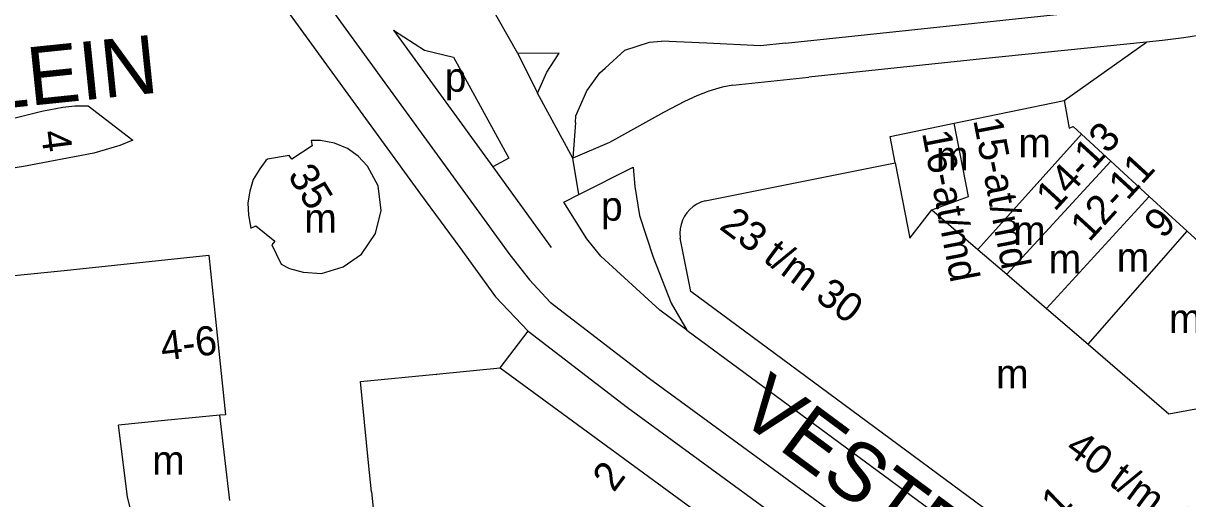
# Model space of a CAD drawing. Extents: x 160673 to 161924, y 382258 to 384145.
# Drawn here: x 161278.7 to 161438.4, y 383532.8 to 383598.1 of the extents above; entities that cross this region are included whole.
import ezdxf

# ---------------------------------------------------------------- set-up
doc = ezdxf.new("R2010")
doc.units = 0
for name, color, linetype in [('BLT_Basislijn', 7, 'Continuous'), ('BLT_Bebouwing', 7, 'Continuous'), ('BLT_Centroide', 7, 'Continuous'), ('BLT_Huisnummer', 7, 'Continuous'), ('BLT_Huisnummer_reeks', 7, 'Continuous'), ('BLT_Onderverdeling_panden', 7, 'Continuous'), ('BLT_Straatnaam_hoofdweg', 7, 'Continuous'), ('BLT_Vlakafsluiter', 7, 'Continuous')]:
    doc.layers.add(name, color=color, linetype=linetype)

msp = doc.modelspace()

# ---------------------------------------------------------------- linework, layer by layer
at = {"layer": 'BLT_Basislijn'}
for p, q in [((161329.44, 383597.16), (161343.06, 383578.4)), ((161383.24, 383595.38), (161379.79, 383595.01)), ((161376.02, 383589.61), (161386.43, 383590.69)), ((161354.88, 383574.61), (161354.04, 383579.59)), ((161354.88, 383574.61), (161362.33, 383578.36)), ((161344.07, 383550.79), (161347.91, 383555.85))]:
    msp.add_line(p, q, dxfattribs=at)
for points in [[(161278.94, 383699.04), (161292.63, 383653.07), (161296.77, 383639.9), (161298.71, 383634.83), (161302.21, 383627.46), (161305.14, 383622.29), (161309.05, 383616.38), (161345.39, 383566.33)], [(161304.59, 383614.06), (161304.94, 383613.53), (161333.17, 383574.65), (161338.53, 383567.31), (161343.43, 383560.57), (161347.91, 383555.85)], [(161383.24, 383595.38), (161400.08, 383597.15), (161419.07, 383599.14), (161423.16, 383599.57)], [(161457.75, 383600.87), (161454.96, 383599.96), (161452.16, 383599.12), (161449.33, 383598.36), (161446.48, 383597.68), (161443.62, 383597.08), (161440.74, 383596.55), (161437.84, 383596.11), (161434.94, 383595.74), (161432.73, 383595.52)], [(161329.44, 383597.16), (161333.69, 383594.42), (161337.67, 383593.45), (161345.28, 383579.56), (161343.06, 383578.4)], [(161358.49, 383591.95), (161361.18, 383594.39), (161364.58, 383595.51), (161366.22, 383595.64)], [(161372.45, 383595.35), (161366.22, 383595.64)], [(161379.79, 383595.01), (161372.45, 383595.35)], [(161432.73, 383595.52), (161410.25, 383593.23), (161386.43, 383590.69)], [(161352.18, 383593.97), (161346.52, 383593.96)], [(161346.52, 383593.96), (161349.19, 383588.52)], [(161349.19, 383588.52), (161350.48, 383591.36), (161352.18, 383593.97)], [(161354.41, 383584.47), (161354.48, 383585.4), (161355.95, 383588.81), (161357.77, 383591.3), (161358.49, 383591.95)], [(161376.02, 383589.61), (161374.55, 383589.31), (161372.69, 383588.77), (161371.05, 383588.15), (161369.39, 383587.36), (161366.51, 383585.86), (161359.09, 383581.73), (161354.04, 383579.59)], [(161354.41, 383584.47), (161354.04, 383579.59)], [(161343.06, 383578.4), (161351.1, 383567.34)], [(161362.33, 383578.36), (161362.57, 383575.67), (161363.18, 383571.7), (161365.06, 383565.99), (161367.56, 383559.66), (161369.68, 383555.99)], [(161369.68, 383555.99), (161366, 383558.71), (161357.9, 383566.14), (161355.96, 383568.5), (161352.81, 383573.55), (161354.88, 383574.61)], [(161345.39, 383566.33), (161348.12, 383562.88), (161350.96, 383559.81), (161364.55, 383549.36), (161422.89, 383506.67), (161423.67, 383506.07)], [(161347.91, 383555.85), (161361.55, 383545.36), (161419.89, 383502.67)], [(161369.68, 383555.99), (161425.66, 383514.72), (161432.94, 383511.55)]]:
    msp.add_lwpolyline(points, dxfattribs=at)
at = {"layer": 'BLT_Bebouwing'}
for p, q in [((161406.35, 383584.37), (161421.44, 383587.47)), ((161372.2, 383573.71), (161398.27, 383578.96)), ((161427.84, 383579.18), (161433.12, 383574.34)), ((161433.12, 383574.34), (161438.3, 383569.58)), ((161370.22, 383561.27), (161368.79, 383568.61)), ((161276.97, 383563.41), (161284.26, 383564.17)), ((161335.3, 383549.93), (161344.07, 383550.79)), ((161344.07, 383550.79), (161354.7, 383543.03)), ((161324.93, 383548.91), (161335.3, 383549.93)), ((161326.04, 383537.75), (161324.93, 383548.91)), ((161335.29, 383549.91), (161335.39, 383549.92)), ((161307.01, 383532.58), (161305.61, 383544.29)), ((161354.7, 383543.03), (161376.75, 383526.88)), ((161326.43, 383533.81), (161327.24, 383526.25))]:
    msp.add_line(p, q, dxfattribs=at)
for points in [[(161272.25, 383583.79), (161281.21, 383586.02), (161284.12, 383586.56), (161285.73, 383586.74), (161287.59, 383586.78), (161293.7, 383582.05), (161291.91, 383581.34), (161288.34, 383580.25), (161278.71, 383578.42), (161274.36, 383577.76)], [(161421.44, 383587.47), (161422.11, 383583.71)], [(161398.27, 383578.96), (161397.58, 383582.54), (161406.35, 383584.37)], [(161422.11, 383583.71), (161422.67, 383583.93), (161423.82, 383582.87)], [(161423.82, 383582.87), (161427.84, 383579.18)], [(161372.2, 383573.71), (161371.63, 383573.53), (161371.08, 383573.27), (161370.57, 383572.94), (161370.12, 383572.55), (161369.71, 383572.1), (161369.37, 383571.6), (161369.1, 383571.06), (161368.9, 383570.49), (161368.78, 383569.9), (161368.74, 383569.3), (161368.78, 383568.69), (161368.79, 383568.61)], [(161438.3, 383569.58), (161443.56, 383564.74), (161446.89, 383546.57)], [(161284.26, 383564.17), (161304.12, 383566.26), (161305.5, 383553.11)], [(161434.59, 383513.69), (161370.22, 383561.27)], [(161305.5, 383553.11), (161306.43, 383544.37), (161305.61, 383544.29)], [(161326.43, 383533.81), (161326.04, 383537.75)]]:
    msp.add_lwpolyline(points, dxfattribs=at)
msp.add_lwpolyline([(161310.57, 383570.28), (161313.17, 383568.18), (161312.77, 383567.68), (161314.05, 383565.03), (161315.2, 383564.45), (161317.06, 383563.93), (161319.6, 383563.74), (161322.57, 383564.66), (161325.06, 383566.41), (161326.99, 383569.24), (161327.77, 383572.38), (161327.33, 383575.76), (161325.9, 383578.47), (161324.61, 383579.85), (161323.14, 383580.91), (161321.36, 383581.64), (161319.46, 383582.01), (161318.18, 383582.01), (161318.28, 383581.29), (161315.51, 383579.42), (161315.15, 383579.95), (161312.18, 383579.46), (161311.92, 383579.24), (161311.1, 383578.12), (161310.21, 383576.64), (161309.75, 383575.06), (161309.48, 383573.45), (161309.57, 383571.75), (161309.9, 383569.98)], close=True, dxfattribs=at)
at = {"layer": 'BLT_Onderverdeling_panden'}
for p, q in [((161423.82, 383582.87), (161409.62, 383567.03)), ((161398.27, 383578.96), (161400.27, 383568.59)), ((161413.57, 383563.64), (161427.84, 383579.18)), ((161433.12, 383574.34), (161419, 383558.97)), ((161400.27, 383568.59), (161403.3, 383572.47)), ((161403.3, 383572.47), (161409.62, 383567.03)), ((161424.73, 383554.04), (161438.3, 383569.58)), ((161409.62, 383567.03), (161413.57, 383563.64)), ((161413.57, 383563.64), (161419, 383558.97)), ((161419, 383558.97), (161424.73, 383554.04)), ((161298.05, 383543.56), (161291.75, 383542.95)), ((161305.61, 383544.29), (161298.05, 383543.56)), ((161292.96, 383533.11), (161291.75, 383542.95))]:
    msp.add_line(p, q, dxfattribs=at)
for points in [[(161403.3, 383572.47), (161408.31, 383574.32), (161406.35, 383584.37)], [(161424.73, 383554.04), (161435.82, 383544.49), (161446.89, 383546.57)], [(161293.9, 383529.42), (161292.96, 383533.11)]]:
    msp.add_lwpolyline(points, dxfattribs=at)
at = {"layer": 'BLT_Vlakafsluiter'}
for p, q in [((161346.52, 383593.96), (161342.36, 383601.29)), ((161421.44, 383587.47), (161432.73, 383595.52))]:
    msp.add_line(p, q, dxfattribs=at)
msp.add_lwpolyline([(161354.04, 383579.59), (161349.19, 383588.52)], dxfattribs=at)

# ---------------------------------------------------------------- texts
at = {"layer": 'BLT_Centroide'}
for s, p in [('p', (161336.49, 383588.7)), ('m', (161415.17, 383579.7)), ('m', (161403.88, 383577.91)), ('p', (161357.91, 383571.01)), ('m', (161317.22, 383569.35)), ('m', (161414.46, 383567.66)), ('m', (161419.32, 383563.79)), ('m', (161428.66, 383564)), ('m', (161435.83, 383555.59)), ('m', (161412.11, 383548)), ('m', (161296.36, 383536.14))]:
    msp.add_text(s, height=4, dxfattribs=at).set_placement(p)
at = {"layer": 'BLT_Huisnummer'}
for s, rotation, p in [('4', 277.2935, (161281.09, 383583.2)), ('35', 301.3227, (161314.86, 383577.23)), ('9', 47.4398, (161435, 383568.36)), ('2', 53.6156, (161359.68, 383533.61))]:
    msp.add_text(s, height=4, rotation=rotation, dxfattribs=at).set_placement(p)
at = {"layer": 'BLT_Huisnummer_reeks'}
for s, rotation, p in [('15-at/md', 280.9044, (161408.96, 383584.81)), ('14-13', 47.4398, (161420.15, 383572.16)), ('16-at/md', 280.9044, (161401.93, 383583.06)), ('12-11', 47.4379, (161424.87, 383567.96)), ('23 t/m 30', 323.4687, (161373.99, 383569.97)), ('4-6', 6.8424, (161297.74, 383551.78)), ('40 t/m 46', 323.5247, (161421.39, 383539.32)), ('1', 44.1939, (161420.7, 383530.04))]:
    msp.add_text(s, height=4, rotation=rotation, dxfattribs=at).set_placement(p)
at = {"layer": 'BLT_Straatnaam_hoofdweg'}
for s, rotation, p in [('18 SEPTEMBERPLEIN', 5.8864, (161186.19, 383577.13)), ('VESTDIJK', 323.4144, (161376.35, 383544.02))]:
    msp.add_text(s, height=8, rotation=rotation, dxfattribs=at).set_placement(p)

doc.saveas('drawing.dxf')
